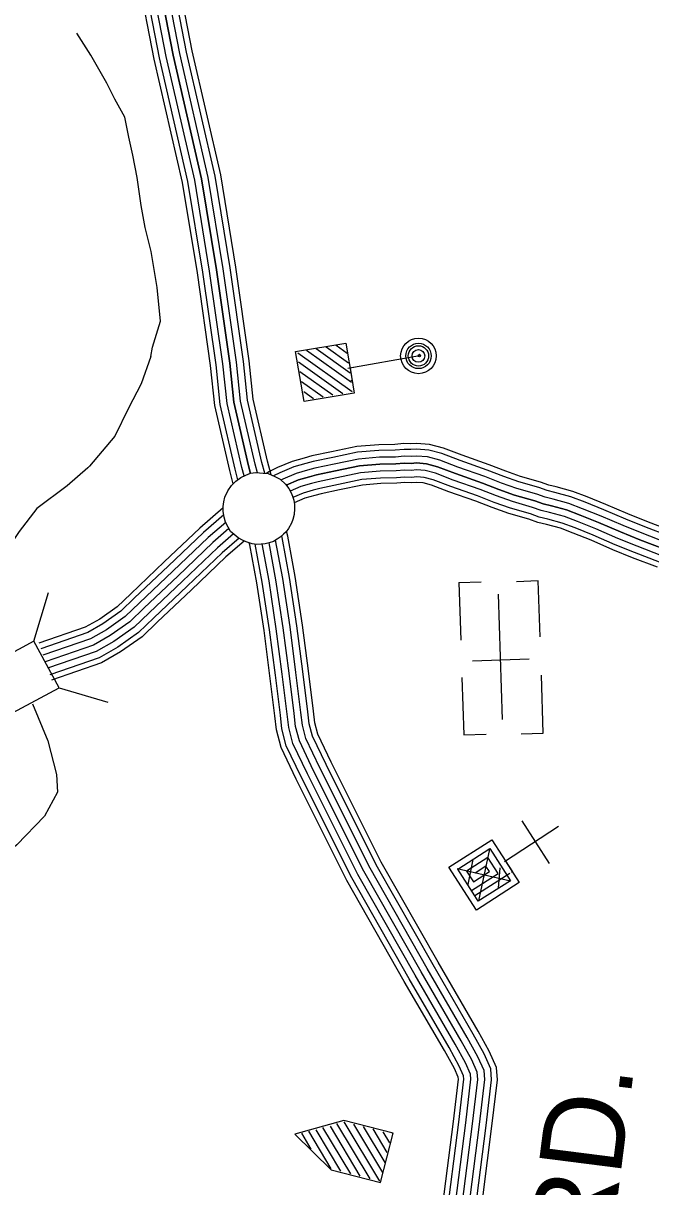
# Model space of a CAD drawing. Extents: x 1788175 to 1969470, y 584502 to 738744.
# Drawn here: x 1895848 to 1898661, y 624345 to 629566 of the extents above; entities that cross this region are included whole.
import ezdxf

# ---------------------------------------------------------------- set-up
doc = ezdxf.new("R2010")
doc.units = 0
for name, color, linetype in [('DESIGN - ROW - Right-of-Way and Easement Labels', 7, 'Continuous'), ('DESIGN - TRANSPORTATION - Text', 7, 'Continuous'), ('DESIGN - UTILITIES - Cable (Underground) with Text', 7, 'Continuous'), ('SURVEY - CONTOURS - Index with Text', 7, 'Continuous'), ('SURVEY - CONTROL with Text', 7, 'Continuous'), ('SURVEY - DRAINAGE - Storm Sewer', 7, 'Continuous'), ('SURVEY - TRANSPORTATION - Roads', 7, 'Continuous'), ('SURVEY - VEGETATION - Features with Text', 7, 'Continuous')]:
    doc.layers.add(name, color=color, linetype=linetype)

msp = doc.modelspace()

# ---------------------------------------------------------------- linework, layer by layer
at = {"layer": 'DESIGN - TRANSPORTATION - Text'}
for points in [[(1896420.2, 628071), (1896427.1, 628113), (1896463.5, 628229.6), (1896448, 628379.9), (1896421.1, 628541.7), (1896394.1, 628649.6), (1896376.1, 628748.5), (1896358.1, 628874.4), (1896340.1, 628973.4), (1896322.1, 629054.3), (1896304.2, 629144.2), (1896259.2, 629225.2), (1896223.2, 629297.1), (1896151.3, 629423), (1896088.3, 629521.9)], [(1896420.2, 628071), (1896377.3, 627948.3), (1896319.4, 627838.5), (1896259.3, 627713), (1896201.9, 627645.9), (1896144.6, 627578.9), (1896137.6, 627570.5), (1896044.4, 627490.6), (1895908.5, 627388.7), (1895830.4, 627284.7), (1895766.1, 627188.1), (1895723.2, 627070.1), (1895717.8, 626962.8), (1895792.9, 626737.5)], [(1895889.3, 626512.2), (1895959, 626345.8), (1895996.6, 626195.6), (1896001.9, 626115.2), (1895942.9, 626007.9), (1895819.7, 625879.1), (1895750, 625820.1), (1895567.7, 625696.7), (1895418.8, 625586.8), (1895376.3, 625512.5), (1895333.9, 625427.7), (1895302.1, 625395.9), (1895270.3, 625364.1), (1895238.5, 625332.2), (1895153.6, 625258), (1895111.2, 625226.2), (1895047.6, 625173.2), (1894984, 625120.1), (1894930.9, 625067.1), (1894899.1, 625035.3), (1894846.1, 624992.9), (1894785.6, 624948.7)]]:
    msp.add_lwpolyline(points, dxfattribs=at)
at = {"layer": 'DESIGN - UTILITIES - Cable (Underground) with Text'}
for p, q in [((1897801.1, 627055.8), (1897809.5, 626797.8)), ((1897801.3, 627055.8), (1897900.7, 627059)), ((1898157.2, 627063.3), (1898059, 627060.2)), ((1898165.4, 626812), (1898157.3, 627063.3)), ((1897862.5, 626705.5), (1898116, 626713.7)), ((1897814.9, 626629.5), (1897823.2, 626372.9)), ((1898179.4, 626380.5), (1898171, 626641.2)), ((1897823.1, 626372.9), (1897922.8, 626376.1)), ((1898079.8, 626377.2), (1898178.8, 626380.5)), ((1898207.9, 625794.9), (1898084.8, 625986.8))]:
    msp.add_line(p, q, dxfattribs=at)
for points in [[(1897330.2, 628021.6), (1897313, 628018.6), (1897331.9, 627906.2), (1897106.9, 627868.4), (1897069.2, 628093.4), (1897294.1, 628131.1), (1897322.4, 627962.3), (1897317, 627961.5)], [(1897305.9, 628041.2), (1897205.6, 628112.6)], [(1897300.4, 628084), (1897250.6, 628119.5)], [(1897323.1, 627912.2), (1897079.4, 628085.9)], [(1897319.9, 627953.4), (1897118.1, 628097.2)], [(1897314, 627996.4), (1897161.9, 628104.8)], [(1897624.3, 628073.4), (1897303.5, 628016.9)], [(1897281.2, 627903.2), (1897082, 628045.2)], [(1897235.3, 627897), (1897088.2, 628001.9)], [(1897192.4, 627888.7), (1897095.6, 627957.7)], [(1897149.6, 627880.2), (1897105.4, 627911.8)], [(1897996.4, 626442), (1897978.2, 627004.7)], [(1898248.2, 625961.5), (1898005.1, 625802.6)], [(1898014.2, 625808.7), (1898010, 625805.9), (1898071.5, 625709.9), (1897879.6, 625586.8), (1897756.5, 625778.8), (1897948.5, 625901.9), (1898040.8, 625757.9), (1898037.3, 625755.7)], [(1898028.8, 625750.2), (1897872.7, 625650.2), (1897795.9, 625770.2), (1897939.8, 625862.5), (1898032.2, 625718.5), (1897888.1, 625626.1), (1897857.3, 625674.2), (1897977.4, 625751.2), (1897931.3, 625823.2), (1897835.2, 625761.5), (1897866, 625713.6), (1897937.9, 625759.7), (1897922.6, 625783.7), (1897874.5, 625752.9)], [(1897937.9, 625860.3), (1897889.1, 625628.3)], [(1898033.2, 625717), (1897793.9, 625771.5)], [(1897864.2, 625813.1), (1897842, 625701.9)], [(1897984.9, 625776.2), (1897977.6, 625684.8)], [(1897066.2, 624580.6), (1897229.3, 624421), (1897450.2, 624364.4), (1897506.9, 624585.3), (1897285.9, 624642), (1897066.2, 624580.6)], [(1897359, 624392.5), (1897225, 624616.7)], [(1897403.4, 624380), (1897254.3, 624629.5)], [(1897446.4, 624369.8), (1897287.2, 624636.3)], [(1897459.7, 624409.2), (1897329.8, 624626.6)], [(1897470.1, 624453.7), (1897373.8, 624614.7)], [(1897138.6, 624514.2), (1897096.4, 624584.9)], [(1897228.1, 624426.1), (1897127.8, 624594)], [(1897271.7, 624415.1), (1897161, 624600.4)], [(1897316.1, 624402.5), (1897191.2, 624611.5)], [(1897479.7, 624499.4), (1897416.9, 624604.4)], [(1897491, 624542.3), (1897461.4, 624591.8)], [(1897504.7, 624581.1), (1897502.7, 624584.6)]]:
    msp.add_lwpolyline(points, dxfattribs=at)
for centre, radius in [((1897619.9, 628073.3), 79.8), ((1897619.9, 628073.3), 57), ((1897619.9, 628073.3), 45.6), ((1897619.9, 628073.3), 28.5), ((1897624, 628074.8), 5.7)]:
    msp.add_circle(centre, radius, dxfattribs=at)
at = {"layer": 'SURVEY - CONTOURS - Index with Text'}
for points in [[(1898753, 627288.2), (1898644, 627330.1), (1898559.2, 627364.2), (1898460.5, 627407), (1898376.4, 627440.5), (1898311.7, 627465.4), (1898237.8, 627486), (1898203.9, 627494), (1898167.5, 627506.9), (1898078, 627532.4), (1898011.6, 627556), (1897937, 627585.1), (1897816.3, 627627.5), (1897732.6, 627659.7), (1897670.1, 627676.2), (1897610.4, 627680.8), (1897585.1, 627678.3), (1897554.5, 627679.8), (1897513.6, 627676.2), (1897441.7, 627675), (1897343.5, 627666.4), (1897230.4, 627642.9), (1897141.9, 627624.2), (1897107.9, 627614.5), (1897053.3, 627599.6), (1896988.4, 627572.2), (1896948.4, 627552.8), (1896939.3, 627545.8)], [(1898744, 627264.1), (1898634.5, 627306.2), (1898549.3, 627340.5), (1898450.6, 627383.2), (1898367, 627416.6), (1898303.6, 627440.9), (1898231.3, 627461.1), (1898196.6, 627469.3), (1898159.7, 627482.4), (1898070.2, 627507.9), (1898002.6, 627531.9), (1897928.1, 627561), (1897807.4, 627603.4), (1897724.7, 627635.2), (1897665.8, 627650.8), (1897610.7, 627655), (1897585.8, 627652.6), (1897555.1, 627654), (1897515, 627650.5), (1897443, 627649.3), (1897347.2, 627640.9), (1897235.7, 627617.7), (1897148, 627599.3), (1897114.8, 627589.8), (1897061.7, 627575.3), (1896999, 627548.8), (1896969.9, 627534.7)], [(1898733.2, 627235), (1898623.2, 627277.3), (1898537.3, 627311.9), (1898438.7, 627354.6), (1898355.7, 627387.7), (1898293.8, 627411.5), (1898223.6, 627431.1), (1898187.9, 627439.5), (1898150.3, 627452.8), (1898060.7, 627478.3), (1897991.7, 627502.9), (1897917.3, 627531.9), (1897796.7, 627574.3), (1897715.2, 627605.6), (1897660.6, 627620.1), (1897611, 627623.9), (1897586.6, 627621.5), (1897555.7, 627622.9), (1897516.6, 627619.5), (1897444.6, 627618.3), (1897351.8, 627610.2), (1897242, 627587.4), (1897155.5, 627569.1), (1897123.2, 627559.9), (1897071.9, 627545.9), (1897011.9, 627520.5), (1897003.4, 627516.4)], [(1898722.4, 627206), (1898611.8, 627248.5), (1898525.4, 627283.3), (1898426.8, 627326), (1898344.4, 627358.8), (1898284.1, 627382), (1898215.9, 627401.1), (1898179.1, 627409.8), (1898140.9, 627423.3), (1898051.2, 627448.8), (1897980.9, 627473.8), (1897906.5, 627502.8), (1897786, 627545.2), (1897705.6, 627576.1), (1897655.4, 627589.4), (1897611.4, 627592.8), (1897587.4, 627590.4), (1897556.4, 627591.9), (1897518.2, 627588.5), (1897446.2, 627587.4), (1897356.3, 627579.5), (1897248.4, 627557), (1897163, 627539), (1897131.5, 627530), (1897082, 627516.6), (1897026.9, 627493.2)], [(1897027.3, 627493.4), (1897082, 627516.6), (1897131.5, 627530), (1897163, 627539), (1897248.4, 627557), (1897356.3, 627579.5), (1897446.2, 627587.4), (1897518.2, 627588.5), (1897556.4, 627591.9), (1897587.4, 627590.4), (1897611.4, 627592.8), (1897655.4, 627589.4), (1897705.6, 627576.1), (1897786, 627545.2), (1897906.5, 627502.8), (1897980.9, 627473.8), (1898051.2, 627448.8), (1898140.9, 627423.3), (1898179.1, 627409.8), (1898215.9, 627401.1), (1898284.1, 627382), (1898344.4, 627358.8), (1898426.8, 627326), (1898525.4, 627283.3), (1898611.8, 627248.5), (1898722.4, 627206)], [(1898711.6, 627176.9), (1898600.5, 627219.6), (1898513.4, 627254.7), (1898414.9, 627297.3), (1898333.1, 627330), (1898274.3, 627352.5), (1898208.1, 627371), (1898170.4, 627380), (1898131.5, 627393.7), (1898041.8, 627419.3), (1897970.1, 627444.8), (1897895.8, 627473.8), (1897775.3, 627516.1), (1897696, 627546.6), (1897650.2, 627558.7), (1897611.7, 627561.7), (1897588.2, 627559.4), (1897557, 627560.8), (1897519.8, 627557.5), (1897447.8, 627556.4), (1897360.8, 627548.8), (1897254.7, 627526.7), (1897170.4, 627508.9), (1897139.8, 627500.2), (1897092.2, 627487.2), (1897044.3, 627467)], [(1898700.8, 627147.9), (1898589.1, 627190.8), (1898501.5, 627226.1), (1898403, 627268.7), (1898321.8, 627301.1), (1898264.6, 627323.1), (1898200.4, 627341), (1898161.6, 627350.2), (1898122.1, 627364.2), (1898032.3, 627389.7), (1897959.3, 627415.7), (1897885, 627444.7), (1897764.6, 627487), (1897686.5, 627517), (1897645, 627528), (1897612, 627530.5), (1897589, 627528.3), (1897557.7, 627529.7), (1897521.4, 627526.5), (1897449.4, 627525.4), (1897365.4, 627518.1), (1897261.1, 627496.3), (1897177.9, 627478.8), (1897148.2, 627470.3), (1897102.3, 627457.8), (1897056.9, 627438.6)], [(1898692.1, 627124.7), (1898580.1, 627167.8), (1898491.9, 627203.3), (1898393.5, 627245.9), (1898312.8, 627278.1), (1898256.8, 627299.6), (1898194.2, 627317.1), (1898154.6, 627326.4), (1898114.6, 627340.6), (1898024.8, 627366.2), (1897950.6, 627392.6), (1897876.4, 627421.5), (1897756.1, 627463.8), (1897678.8, 627493.5), (1897640.9, 627503.5), (1897612.3, 627505.7), (1897589.6, 627503.5), (1897558.2, 627505), (1897522.7, 627501.8), (1897450.7, 627500.7), (1897369, 627493.6), (1897266.2, 627472.1), (1897183.8, 627454.8), (1897154.8, 627446.5), (1897110.4, 627434.4), (1897062.6, 627414.2)]]:
    msp.add_lwpolyline(points, dxfattribs=at)
at = {"layer": 'SURVEY - CONTROL with Text'}
for points in [[(1896743.1, 628037.4), (1896683.8, 628454.2), (1896616.7, 628862.5), (1896489.6, 629417.1), (1896208.5, 630864.2), (1896173.3, 631095.8), (1896151.5, 631373.7), (1896147.5, 631523.9), (1896157.1, 631721), (1896174.2, 631832.5), (1896204.9, 631952.1), (1896242.7, 632124.8), (1896296.1, 632336.4), (1896366.4, 632609.5), (1896429.2, 632879.7), (1896497.1, 633086.7), (1896617, 633419.6), (1896741.1, 633742.4), (1896817.5, 633929.6), (1896958.7, 634189), (1897114.5, 634499.4), (1897256.5, 634775), (1897331.8, 634949.2), (1897389.4, 635086.8)], [(1896773.9, 628041.2), (1896714.5, 628458.9), (1896647.1, 628868.5), (1896519.9, 629423.5), (1896239.1, 630869.5), (1896204.1, 631099.3), (1896182.5, 631375.4), (1896178.6, 631523.5), (1896188, 631717.9), (1896204.6, 631826.3), (1896235.1, 631944.9), (1896272.8, 632117.7), (1896326.1, 632328.7), (1896396.6, 632602.1), (1896459.1, 632871.4), (1896526.4, 633076.6), (1896646.1, 633408.8), (1896769.9, 633731), (1896845.5, 633916.3), (1896986.2, 634174.7), (1897142.2, 634485.3), (1897284.6, 634761.7), (1897360.3, 634937), (1897418.5, 635076)], [(1896804.7, 628045), (1896745.1, 628463.6), (1896677.6, 628874.5), (1896550.2, 629429.9), (1896269.6, 630874.8), (1896234.9, 631102.9), (1896213.5, 631377), (1896209.6, 631523.2), (1896218.9, 631714.8), (1896235, 631820.1), (1896265.2, 631937.7), (1896303, 632110.6), (1896356.1, 632321.1), (1896426.7, 632594.7), (1896488.9, 632863), (1896555.7, 633066.5), (1896675.1, 633398), (1896798.7, 633719.6), (1896873.6, 633903), (1897013.6, 634160.3), (1897169.8, 634471.2), (1897312.6, 634748.4), (1897388.8, 634924.9), (1897447.6, 635065.3)], [(1896835.5, 628048.8), (1896775.8, 628468.3), (1896708, 628880.5), (1896580.6, 629436.3), (1896300.2, 630880.1), (1896265.7, 631106.4), (1896244.4, 631378.6), (1896240.6, 631522.8), (1896249.8, 631711.7), (1896265.4, 631813.9), (1896295.4, 631930.6), (1896333.2, 632103.5), (1896386.2, 632313.4), (1896456.8, 632587.4), (1896518.8, 632854.7), (1896585, 633056.4), (1896704.2, 633387.1), (1896827.6, 633708.1), (1896901.6, 633889.7), (1897041.1, 634145.9), (1897197.4, 634457.2), (1897340.7, 634735.2), (1897417.4, 634912.8), (1897476.7, 635054.5)], [(1896861, 628051.9), (1896801.2, 628472.2), (1896733.3, 628885.5), (1896605.7, 629441.7), (1896325.5, 630884.4), (1896291.3, 631109.3), (1896270.1, 631380), (1896266.3, 631522.5), (1896275.4, 631709.1), (1896290.7, 631808.7), (1896320.4, 631924.6), (1896358.2, 632097.6), (1896411.1, 632307.1), (1896481.8, 632581.2), (1896543.6, 632847.7), (1896609.3, 633048.1), (1896728.3, 633378.2), (1896851.5, 633698.7), (1896924.9, 633878.7), (1897063.9, 634134), (1897220.3, 634445.5), (1897363.9, 634724.2), (1897441, 634902.7), (1897500.8, 635045.6)], [(1896687.8, 628030.6), (1896628.8, 628445.8), (1896562, 628851.8), (1896435.1, 629405.5), (1896153.6, 630854.7), (1896117.9, 631089.4), (1896095.9, 631370.8), (1896091.8, 631524.5), (1896101.6, 631726.6), (1896119.6, 631843.7), (1896150.7, 631965), (1896188.4, 632137.6), (1896242.1, 632350.2), (1896312.3, 632622.7), (1896375.5, 632894.7), (1896444.4, 633104.8), (1896564.8, 633439), (1896689.3, 633762.9), (1896767.1, 633953.5), (1896909.3, 634214.9), (1897064.9, 634524.6), (1897206.1, 634798.8), (1897280.5, 634971)], [(1896712.4, 628033.6), (1896653.2, 628449.5), (1896586.3, 628856.6), (1896459.2, 629410.6), (1896178, 630858.9), (1896142.4, 631092.2), (1896120.6, 631372.1), (1896116.5, 631524.2), (1896126.3, 631724.1), (1896143.8, 631838.7), (1896174.7, 631959.2), (1896212.5, 632131.9), (1896266, 632344.1), (1896336.3, 632616.9), (1896399.3, 632888.1), (1896467.8, 633096.8), (1896588, 633430.4), (1896712.3, 633753.8), (1896789.4, 633942.9), (1896931.2, 634203.4), (1897086.9, 634513.4), (1897228.5, 634788.2), (1897303.2, 634961.3)], [(1896239.1, 630869.5), (1896519.9, 629423.5), (1896647.1, 628868.5), (1896714.5, 628458.9), (1896773.9, 628041.2), (1896792.2, 627865.2), (1896857.9, 627579.8), (1896866.9, 627546.3)], [(1896789.7, 627499.5), (1896773.8, 627558.7), (1896706.5, 627850.9), (1896687.8, 628030.6)], [(1896810.4, 627517.7), (1896797.8, 627564.7), (1896730.9, 627855), (1896712.4, 628033.6)], [(1896837.9, 627534.8), (1896827.9, 627572.2), (1896761.6, 627860.1), (1896743.1, 628037.4)], [(1896866.9, 627546.3), (1896857.9, 627579.8), (1896792.2, 627865.2), (1896773.9, 628041.2)], [(1896898.3, 627549.3), (1896888, 627587.3), (1896822.8, 627870.3), (1896804.7, 628045)], [(1896931, 627546.8), (1896918.1, 627594.8), (1896853.5, 627875.4), (1896835.5, 628048.8)], [(1896959.8, 627539), (1896943.1, 627601), (1896878.9, 627879.6), (1896861, 628051.9)], [(1897833.1, 623704.1), (1897949.5, 624617.3), (1897974, 624824.7), (1897969.8, 624880.3), (1897937.4, 624953.4), (1897888, 625043), (1897707.6, 625353.3), (1897453.1, 625801.9), (1897228.6, 626250.6), (1897168.9, 626375.4), (1897155.6, 626427.2), (1897149.5, 626479.6), (1897127.1, 626660.1), (1897100.3, 626865.2), (1897067.1, 627083.3), (1897033.9, 627264), (1897027.9, 627286.2)], [(1897660.5, 623729.9), (1897776.4, 624638.5), (1897798.8, 624828.4), (1897798.1, 624837.1), (1897781, 624875.7), (1897736.1, 624957), (1897556.4, 625266.4), (1897299.1, 625719.8), (1897071.9, 626173.9), (1897004.1, 626315.6), (1896983.7, 626395.3), (1896976.3, 626458.8), (1896954, 626638.1), (1896927.5, 626840.8), (1896895.1, 627054.4), (1896863.7, 627225.4), (1896861.2, 627234.5)], [(1897685, 623726.2), (1897800.9, 624635.5), (1897823.6, 624827.9), (1897822.4, 624843.2), (1897803.1, 624886.7), (1897757.7, 624969.2), (1897577.8, 625278.8), (1897320.9, 625731.4), (1897094.1, 626184.8), (1897027.5, 626324), (1897008.1, 626399.8), (1897000.8, 626461.7), (1896978.6, 626641.2), (1896952, 626844.3), (1896919.4, 627058.5), (1896888.2, 627228.6)], [(1897715.6, 623721.6), (1897831.7, 624631.7), (1897854.7, 624827.2), (1897853, 624850.9), (1897830.9, 624900.5), (1897784.6, 624984.5), (1897604.7, 625294.2), (1897348.3, 625746), (1897121.9, 626198.4), (1897056.7, 626334.7), (1897038.6, 626405.5), (1897031.6, 626465.4), (1897009.3, 626645.1), (1896982.7, 626848.6), (1896950, 627063.7), (1896919.6, 627229.5)], [(1897746.3, 623717.1), (1897862.5, 624628), (1897885.9, 624826.6), (1897883.5, 624858.6), (1897858.7, 624914.3), (1897811.6, 624999.8), (1897631.6, 625309.6), (1897375.7, 625760.6), (1897149.8, 626212), (1897086, 626345.3), (1897069.2, 626411.1), (1897062.4, 626469.1), (1897040.1, 626649.1), (1897013.4, 626853), (1896980.6, 627068.8), (1896950.2, 627234.1)], [(1897777, 623712.5), (1897893.2, 624624.2), (1897917, 624825.9), (1897914, 624866.3), (1897886.5, 624928.1), (1897838.6, 625015), (1897658.4, 625325.1), (1897403, 625775.2), (1897177.6, 626225.6), (1897115.3, 626355.9), (1897099.7, 626416.8), (1897093.2, 626472.8), (1897070.8, 626653), (1897044.1, 626857.3), (1897011.2, 627073.9), (1896979.5, 627246.5)], [(1897807.6, 623707.9), (1897924, 624620.4), (1897948.1, 624825.3), (1897944.5, 624873.9), (1897914.3, 624941.9), (1897865.6, 625030.3), (1897685.3, 625340.5), (1897430.4, 625789.8), (1897205.5, 626239.3), (1897144.6, 626366.6), (1897130.3, 626422.5), (1897124, 626476.5), (1897101.6, 626656.9), (1897074.8, 626861.6), (1897041.7, 627079.1), (1897008.8, 627258.3), (1897006.8, 627265.8)]]:
    msp.add_lwpolyline(points, dxfattribs=at)
at = {"layer": 'SURVEY - DRAINAGE - Storm Sewer'}
for p, q in [((1895896.3, 626793.6), (1895961.1, 627011.3)), ((1896009.3, 626584.6), (1896227, 626519.7))]:
    msp.add_line(p, q, dxfattribs=at)
msp.add_lwpolyline([(1895800.4, 626471.6), (1896009.3, 626584.6), (1895896.3, 626793.6), (1895687.3, 626680.5)], close=True, dxfattribs=at)
at = {"layer": 'SURVEY - TRANSPORTATION - Roads'}
for points in [[(1896744.3, 627391.5), (1896639.4, 627300.7), (1896480, 627148.9), (1896329.8, 627006.3), (1896269.2, 626947.8), (1896191.1, 626892.7), (1896126.4, 626855.7), (1895917.9, 626783.6)], [(1896747.5, 627360.3), (1896656.7, 627281.6), (1896497.8, 627130.2), (1896347.6, 626987.7), (1896285.7, 626927.9), (1896204.9, 626871), (1896137.1, 626832.2), (1895926.3, 626759.3)], [(1896755.7, 627326.4), (1896677.5, 627258.7), (1896519.1, 627107.7), (1896369, 626965.4), (1896305.5, 626903.9), (1896221.5, 626844.8), (1896149.9, 626803.9), (1895936.4, 626730)], [(1896770.5, 627298.2), (1896698.4, 627235.7), (1896540.5, 627085.3), (1896390.4, 626943), (1896325.3, 626880), (1896238.2, 626818.6), (1896162.8, 626775.5), (1895946.5, 626700.7)], [(1896770.5, 627298.2), (1896698.4, 627235.7), (1896540.5, 627085.3), (1896390.4, 626943), (1896325.3, 626880), (1896238.2, 626818.6), (1896162.8, 626775.5), (1895946.5, 626700.7)], [(1896790.8, 627274.7), (1896719.2, 627212.8), (1896561.8, 627062.8), (1896411.9, 626920.6), (1896345.1, 626856), (1896254.8, 626792.5), (1896175.7, 626747.2), (1895956.6, 626671.4)], [(1896815.4, 627255), (1896740.1, 627189.8), (1896583.2, 627040.3), (1896433.3, 626898.2), (1896365, 626832), (1896271.5, 626766.3), (1896188.6, 626718.8), (1895966.8, 626642.1)], [(1896838.8, 627242.5), (1896756.7, 627171.5), (1896600.2, 627022.4), (1896450.4, 626880.3), (1896380.8, 626812.9), (1896284.8, 626745.4), (1896198.8, 626696.2), (1895974.8, 626618.8)]]:
    msp.add_lwpolyline(points, dxfattribs=at)
at = {"layer": 'SURVEY - VEGETATION - Features with Text'}
msp.add_lwpolyline([(1897049.8, 627458.8), (1897055, 627444.3), (1897060.9, 627426.1), (1897063.6, 627407), (1897064.8, 627386.4), (1897063.1, 627361.6), (1897057.2, 627339.9), (1897051.1, 627323), (1897038, 627299.2), (1897026.2, 627284), (1897014.7, 627272.7), (1897000, 627260), (1896986.4, 627250.3), (1896969.7, 627241.1), (1896951, 627234.2), (1896932.8, 627230.6), (1896914.3, 627229), (1896895.7, 627227.5), (1896874.3, 627230.6), (1896847.9, 627238.5), (1896830.4, 627246.3), (1896811.8, 627257.2), (1896793.7, 627272.2), (1896778, 627286), (1896766.3, 627305.1), (1896755.5, 627326.8), (1896749.5, 627349.2), (1896744.8, 627375.3), (1896744.1, 627397.7), (1896746.8, 627417.9), (1896751.8, 627438.9), (1896765.3, 627468.6), (1896782.3, 627492.2), (1896801.7, 627511.2), (1896823.5, 627527.4), (1896846.1, 627538.9), (1896867.1, 627546.4), (1896891.1, 627549.7), (1896923.5, 627547.7), (1896945.8, 627545), (1896976.4, 627531.9), (1896999.9, 627519.7), (1897024.1, 627497.5), (1897039, 627478.3)], close=True, dxfattribs=at)

# ---------------------------------------------------------------- texts
at = {"layer": 'DESIGN - ROW - Right-of-Way and Easement Labels'}
msp.add_text('RD.', height=370, rotation=82.7324, dxfattribs=at).set_placement((1898479.2, 624033.2))

doc.saveas('drawing.dxf')
